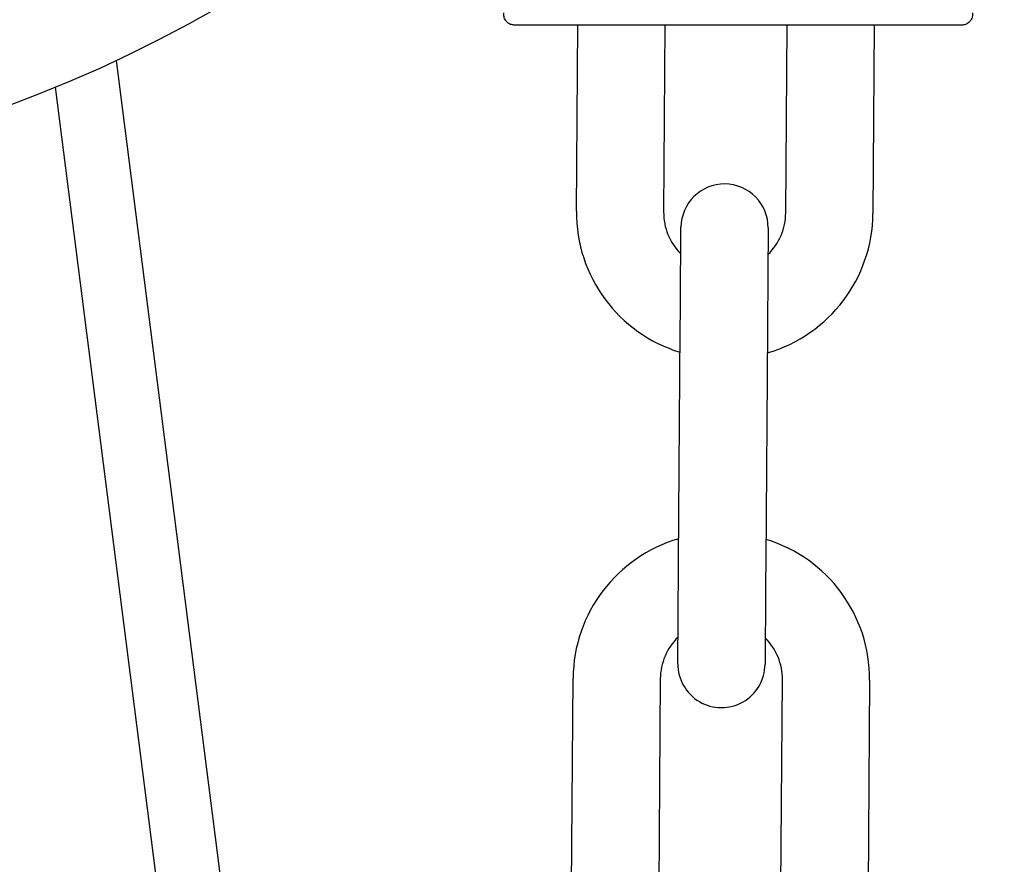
# Model space of a CAD drawing. Header units: inches. Extents: x 170 to 312, y 215 to 248.
# Tile 320 of 656: x 210.2447 to 210.3336, y 243.7331 to 243.8093. Entities that reach past the tile are written whole.
import ezdxf

# ---------------------------------------------------------------- set-up
doc = ezdxf.new("R2010")
doc.units = ezdxf.units.IN
doc.header["$LTSCALE"] = 0.25
doc.header["$MEASUREMENT"] = 0
doc.layers.add('ANNOTATIONS', color=1, linetype='Continuous')
doc.layers.add('MOTOR RH', color=7, linetype='Continuous')
doc.styles.add('ARIAL', font='arial.ttf', dxfattribs={"height": 0.09375})
doc.dimstyles.new('STANDARD$0', dxfattribs={"dimtxt": 0.09375, "dimasz": 0.09375, "dimexe": 0.03125, "dimexo": 0.046875, "dimgap": 0.09, "dimtad": 0, "dimtih": 1, "dimtoh": 1, "dimdec": 4, "dimzin": 0, "dimdsep": 46, "dimtxsty": 'ARIAL', "dimcen": 0.09, "dimadec": 0, "dimazin": 0, "dimtfac": 1, "dimtdec": 4, "dimtofl": 0, "dimtmove": 0, "dimatfit": 1, "dimfxl": 1, "dimtolj": 1, "dimtzin": 0, "dimarcsym": 0})

# ---------------------------------------------------------------- blocks, each defined once
blk = doc.blocks.new('*D26')
at = {"layer": 'ANNOTATIONS', "color": 0, "lineweight": -2, "transparency": 16777216}
for p, q in [((209.9529949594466, 244.1250466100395), (211.7989574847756, 244.1250466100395)), ((211.7677074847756, 244.0312966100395), (211.7677074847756, 242.3316655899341)), ((211.7677074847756, 240.1971744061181), (211.7677074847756, 241.8968054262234)), ((211.0371824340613, 240.1034244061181), (211.7989574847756, 240.1034244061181))]:
    blk.add_line(p, q, dxfattribs=at)
at = {"layer": 'ANNOTATIONS', "color": 0, "transparency": 16777216}
for points in [[(211.7520824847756, 244.0312966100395), (211.7833324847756, 244.0312966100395), (211.7677074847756, 244.1250466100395)], [(211.7520824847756, 240.1971744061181), (211.7833324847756, 240.1971744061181), (211.7677074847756, 240.1034244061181)]]:
    blk.add_solid(points, dxfattribs=at)
at = {"layer": 'defpoints', "color": 0, "transparency": 16777216}
for p in [(209.9061199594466, 244.1250466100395), (210.9903074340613, 240.1034244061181), (211.7677074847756, 240.1034244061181)]:
    blk.add_point(p, dxfattribs=at)
at = {"layer": 'ANNOTATIONS', "color": 0, "transparency": 16777216, "insert": (211.7677074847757, 242.1142355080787), "char_height": 0.09375, "attachment_point": 5, "style": 'ARIAL'}
blk.add_mtext('\\A1;OPENING\\PHEIGHT', dxfattribs=at)
blk = doc.blocks.new('*D27')
at = {"layer": 'ANNOTATIONS', "color": 0, "lineweight": -2, "transparency": 16777216}
for p, q in [((209.9529949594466, 244.961030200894), (212.4539461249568, 244.961030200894)), ((212.4226961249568, 244.867280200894), (212.4226961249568, 242.7496573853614)), ((212.4226961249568, 240.1971744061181), (212.4226961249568, 242.3147972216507)), ((211.9575265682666, 240.1034244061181), (212.4539461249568, 240.1034244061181))]:
    blk.add_line(p, q, dxfattribs=at)
at = {"layer": 'ANNOTATIONS', "color": 0, "transparency": 16777216}
for points in [[(212.4070711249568, 244.867280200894), (212.4383211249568, 244.867280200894), (212.4226961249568, 244.961030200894)], [(212.4070711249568, 240.1971744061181), (212.4383211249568, 240.1971744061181), (212.4226961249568, 240.1034244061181)]]:
    blk.add_solid(points, dxfattribs=at)
at = {"layer": 'defpoints', "color": 0, "transparency": 16777216}
for p in [(209.9061199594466, 244.961030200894), (211.9106515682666, 240.1034244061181), (212.4226961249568, 240.1034244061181)]:
    blk.add_point(p, dxfattribs=at)
at = {"layer": 'ANNOTATIONS', "color": 0, "transparency": 16777216, "insert": (212.4226961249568, 242.5322273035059), "char_height": 0.09375, "attachment_point": 5, "style": 'ARIAL'}
blk.add_mtext('\\A1;TOTAL\\PHEIGHT', dxfattribs=at)

msp = doc.modelspace()

# ---------------------------------------------------------------- linework, layer by layer
at = {"layer": 'MOTOR RH'}
for p, q in [((210.2949661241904, 243.7919814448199), (210.2950852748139, 243.8087725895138)), ((210.3029594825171, 243.8087725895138), (210.3028399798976, 243.7919255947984)), ((210.3138633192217, 243.7918472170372), (210.3139834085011, 243.8087725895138)), ((210.3218576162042, 243.8087725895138), (210.3217371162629, 243.7917913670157)), ((210.2534215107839, 243.8055938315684), (210.2653812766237, 243.7119234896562)), ((210.2596775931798, 243.7111955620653), (210.2479320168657, 243.8031875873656)), ((210.3041912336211, 243.7604191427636), (210.3043393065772, 243.7812849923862)), ((210.3122131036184, 243.7812286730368), (210.3120650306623, 243.7603632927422)), ((210.3041255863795, 243.7511635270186), (210.3041267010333, 243.7510419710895)), ((210.2945191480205, 243.7289910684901), (210.2946672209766, 243.7498564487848)), ((210.3025410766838, 243.7498005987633), (210.3023930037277, 243.7289352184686)), ((210.3134163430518, 243.7288568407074), (210.3135644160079, 243.7497222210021)), ((210.3214382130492, 243.7496663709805), (210.3212901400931, 243.7288009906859))]:
    msp.add_line(p, q, dxfattribs=at)
at = {"layer": 'MOTOR RH', "flags": 128}
for points in [[(210.3043393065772, 243.7812849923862), (210.3043520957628, 243.7830895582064), (210.3043644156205, 243.7848251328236), (210.3043757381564, 243.7864246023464), (210.3043857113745, 243.7878269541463), (210.3043938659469, 243.7889772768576), (210.3043999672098, 243.7898323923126), (210.3044036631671, 243.7903585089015), (210.3044049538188, 243.79053638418)], [(210.3122787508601, 243.7904805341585), (210.3122775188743, 243.79030265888), (210.312273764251, 243.7897765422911), (210.3122677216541, 243.7889214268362), (210.3122595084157, 243.7877706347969), (210.3122495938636, 243.7863687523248), (210.3122382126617, 243.7847692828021), (210.312225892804, 243.7830337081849), (210.3122131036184, 243.7812286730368)], [(210.3041255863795, 243.7511672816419), (210.3041268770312, 243.7513451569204), (210.3041305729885, 243.7518717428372), (210.3041366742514, 243.7527263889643), (210.3041448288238, 243.7538771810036), (210.304154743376, 243.7552790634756), (210.3041661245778, 243.7568785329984), (210.3041784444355, 243.7586141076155), (210.3041912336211, 243.7604191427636)], [(210.3120650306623, 243.7603632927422), (210.3120522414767, 243.7585582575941), (210.312039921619, 243.7568226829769), (210.3120285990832, 243.7552232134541), (210.3120186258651, 243.7538213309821), (210.3120104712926, 243.7526705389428), (210.3120044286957, 243.7518158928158), (210.3120006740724, 243.751289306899), (210.3119993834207, 243.7511114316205)]]:
    msp.add_lwpolyline(points, dxfattribs=at)
at = {"layer": 'MOTOR RH'}
msp.add_circle((210.201301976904, 243.9170401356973), 0.1230314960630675, dxfattribs=at)
for centre, radius, start, end in [((210.3083418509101, 243.7905085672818), 0.003937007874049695, 359.5934504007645, 179.5934313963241), ((210.3081547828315, 243.7918878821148), 0.01318897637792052, 179.5934504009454, 253.1193385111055), ((210.3081547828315, 243.7918878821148), 0.005314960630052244, 179.593450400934, 224.8685372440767), ((210.3085484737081, 243.7918850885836), 0.01318897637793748, 286.0675622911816, 359.5934504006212), ((210.3085484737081, 243.7918850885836), 0.005314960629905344, 314.3183635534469, 359.5934504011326), ((210.307855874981, 243.749762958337), 0.01318897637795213, 106.0675622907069, 179.5934504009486), ((210.3082495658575, 243.7497601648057), 0.01318897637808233, 359.5934504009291, 73.11933851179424), ((210.307855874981, 243.749762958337), 0.005314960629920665, 134.318363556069, 179.5934504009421), ((210.3082495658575, 243.7497601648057), 0.005314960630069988, 359.5934504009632, 44.86853724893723), ((210.3080624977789, 243.7511394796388), 0.003937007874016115, 179.5934504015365, 359.6472695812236)]:
    msp.add_arc(centre, radius, start, end, dxfattribs=at)
for points, knots in [([(210.289392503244, 243.8087725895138), (210.2892932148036, 243.8087812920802), (210.2890867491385, 243.8087993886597), (210.288799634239, 243.8089495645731), (210.2885588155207, 243.8091959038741), (210.2884084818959, 243.8095222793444), (210.2884131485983, 243.8097612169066), (210.288415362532, 243.8098745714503)], [0, 0, 0, 0, 0.1792247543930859, 0.3726894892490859, 0.5711136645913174, 0.7965317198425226, 1, 1, 1, 1]), ([(210.3307240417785, 243.8098745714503), (210.3307274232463, 243.8097794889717), (210.3307345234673, 243.8095798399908), (210.330628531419, 243.8092826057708), (210.3304193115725, 243.8090098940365), (210.3301105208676, 243.8088106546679), (210.3298648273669, 243.8087849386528), (210.3297468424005, 243.8087725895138)], [0, 0, 0, 0, 0.1712335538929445, 0.3595468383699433, 0.5571050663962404, 0.7873165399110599, 1, 1, 1, 1]), ([(210.3297468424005, 243.8087725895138), (210.329671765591, 243.8087725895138), (210.3295216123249, 243.8087725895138), (210.3283217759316, 243.8087725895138), (210.3264570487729, 243.8087725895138), (210.3239284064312, 243.8087725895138), (210.3208519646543, 243.8087725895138), (210.3173408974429, 243.8087725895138), (210.3135314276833, 243.8087725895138), (210.3095696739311, 243.8087725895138), (210.3056079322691, 243.8087725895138), (210.301798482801, 243.8087725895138), (210.298287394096, 243.8087725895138), (210.2952109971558, 243.8087725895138), (210.2926823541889, 243.8087725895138), (210.2908176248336, 243.8087725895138), (210.289617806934, 243.8087725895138), (210.289467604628, 243.8087725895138), (210.289392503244, 243.8087725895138)], [0, 0, 0, 0, 0.0624999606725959, 0.1249996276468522, 0.1875001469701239, 0.2499995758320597, 0.3125003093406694, 0.3750000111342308, 0.4375002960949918, 0.5000003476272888, 0.5625003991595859, 0.6249997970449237, 0.6875003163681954, 0.7500003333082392, 0.8124997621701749, 0.8750002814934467, 0.9374999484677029, 1, 1, 1, 1])]:
    msp.add_open_spline(points, degree=3, knots=knots, dxfattribs=at)

# ---------------------------------------------------------------- dimensions: what is measured, and where the dimension line sits
at = {"layer": 'ANNOTATIONS'}
for base, p1, p2, text, picture, middle in [((212.4226961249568, 240.1034244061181), (209.9061199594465, 244.9610302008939), (211.9106515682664, 240.1034244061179), 'TOTAL\\PHEIGHT', '*D27', (212.4226961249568, 242.5322273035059)), ((211.7677074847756, 240.1034244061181), (209.9061199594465, 244.1250466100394), (210.9903074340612, 240.103424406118), 'OPENING\\PHEIGHT', '*D26', (211.7677074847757, 242.1142355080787))]:
    dim = msp.add_linear_dim(base=base, p1=p1, p2=p2, angle=90, text=text, dimstyle='STANDARD$0', dxfattribs=at)
    dim.commit()
    dim.dimension.update_dxf_attribs({"geometry": picture, "text_midpoint": middle})

doc.saveas('drawing.dxf')
